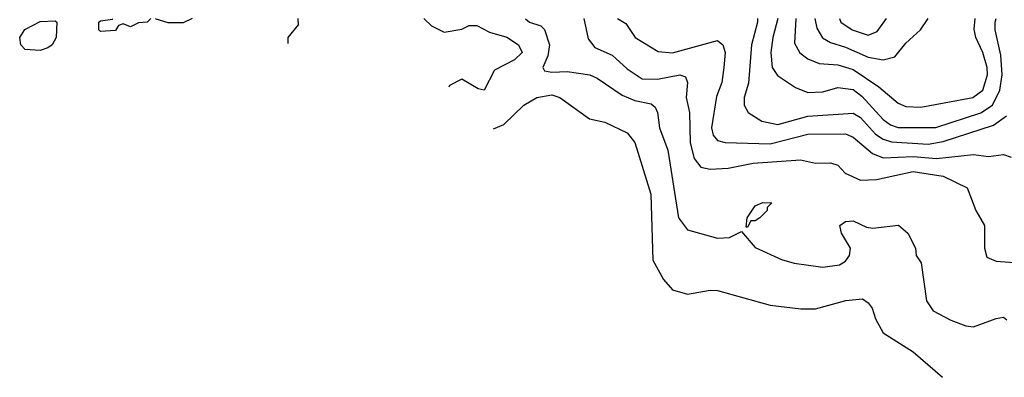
# Model space of a CAD drawing. Header units: inches. Extents: x 1793389 to 1900389, y 320802 to 470796.
# Tile 355 of 656: x 1827035 to 1829652, y 429047 to 429997. Entities that reach past the tile are written whole.
import ezdxf

# ---------------------------------------------------------------- set-up
doc = ezdxf.new("R2010")
doc.units = ezdxf.units.IN
doc.header["$MEASUREMENT"] = 0
doc.layers.add('B8422', color=7, linetype='Continuous')

msp = doc.modelspace()

# ---------------------------------------------------------------- linework, layer by layer
at = {"layer": 'B8422', "color": 2}
for points, elevation in [([(1827090, 429915.3), (1827050, 429918), (1827038, 429930), (1827035.3, 429950), (1827049.1, 429970.9), (1827090, 429992), (1827130, 429994), (1827134, 429990), (1827132, 429950), (1827122, 429930), (1827110, 429922)], 262), ([(1828990, 429462), (1828978, 429462), (1828970, 429446), (1828966, 429446), (1828968.7, 429470), (1828990, 429502), (1829010, 429511.3), (1829034, 429510), (1829022, 429498), (1829022, 429490), (1829002, 429470)], 266)]:
    msp.add_lwpolyline(points, close=True, dxfattribs=dict(at, elevation=elevation))
for points, elevation in [([(1827384, 430000), (1827374, 429990), (1827351.3, 429988.7), (1827330, 429978), (1827310, 429986), (1827298, 429982), (1827290, 429968), (1827250, 429966), (1827246, 429970), (1827246, 429990), (1827250, 429994), (1827282, 429998), (1827282.7, 430000)], 262), ([(1827493.4, 430000), (1827470, 429988.7), (1827430, 429989), (1827398, 429998), (1827396, 430000)], 262), ([(1827748.7, 429933.3), (1827748.7, 429950), (1827776.4, 429983.6), (1827775.7, 430000)], 262), ([(1828109.3, 430000), (1828130, 429981), (1828163.6, 429963.6), (1828210, 429972), (1828230, 429982), (1828250, 429982), (1828283.6, 429963.6), (1828330, 429950.7), (1828360.7, 429930), (1828370.4, 429910), (1828350.7, 429890), (1828297.5, 429862.5), (1828270, 429809.6), (1828253.6, 429813.6), (1828210, 429839), (1828178, 429822), (1828175.7, 429817.5)], 262), ([(1828379.6, 429999.6), (1828390, 429990.4), (1828420.7, 429980.7), (1828430, 429971.3), (1828443.1, 429930), (1828438.9, 429901.1), (1828425.5, 429870), (1828430, 429861), (1828450, 429857.1), (1828490, 429859.5), (1828550.3, 429850.3), (1828570, 429841.6), (1828636.5, 429796.5), (1828670, 429782), (1828713.3, 429773.3), (1828724.1, 429764.1), (1828730.3, 429750.3), (1828735.8, 429710), (1828757.6, 429650), (1828786.4, 429470), (1828810, 429438.8), (1828890, 429416), (1828922, 429418), (1828954, 429434), (1828990, 429391.3), (1829059.8, 429359.8), (1829094, 429350), (1829170, 429339.1), (1829214.5, 429345.5), (1829230, 429354.8), (1829240.9, 429370), (1829243.7, 429390), (1829219, 429430), (1829215.3, 429450), (1829230, 429461), (1829250, 429462.8), (1829285.5, 429445.5), (1829302.5, 429442.5), (1829370.7, 429450.7), (1829396, 429430), (1829416, 429390), (1829418, 429370), (1829430.7, 429350.7), (1829444.9, 429250), (1829462.8, 429222.8), (1829510, 429198), (1829550, 429183), (1829570, 429180.5), (1829630, 429202.8), (1829650, 429206), (1829659.1, 429199.1)], 266), ([(1828534.6, 430000), (1828546.2, 429946.2), (1828563.4, 429923.4), (1828610, 429903), (1828650, 429866), (1828690, 429839.5), (1828730, 429838.9), (1828790, 429850.3), (1828804.9, 429844.9), (1828810.4, 429830.4), (1828806.7, 429790), (1828815.8, 429750), (1828817.4, 429670), (1828827.7, 429627.7), (1828845.3, 429605.3), (1828870, 429599.3), (1828918, 429602), (1828984.2, 429615.8), (1829110, 429624.4), (1829150, 429615.5), (1829190, 429616.3), (1829210, 429610.7), (1829228.9, 429588.9), (1829270, 429570.4), (1829312.4, 429572.4), (1829410, 429593.8), (1829490, 429581.3), (1829553.4, 429550), (1829576.3, 429490), (1829599.1, 429450), (1829599.1, 429390), (1829606, 429366), (1829630, 429355.5), (1829690, 429350.4)], 270), ([(1828624.3, 430000), (1828646.6, 429986.6), (1828670.8, 429950), (1828732.5, 429912.5), (1828770, 429908.7), (1828890, 429942), (1828904, 429930), (1828910.4, 429910), (1828907, 429870), (1828901.3, 429830), (1828887, 429793), (1828874, 429710), (1828878, 429690), (1828890, 429676.3), (1828910.4, 429670.4), (1829030, 429666.9), (1829130, 429692.9), (1829230, 429693.4), (1829250, 429684.4), (1829301.4, 429641.4), (1829330.2, 429630.2), (1829410, 429633.5), (1829471.7, 429628.3), (1829570, 429638.4), (1829610, 429633.4), (1829650, 429638.8), (1829670, 429631.3)], 274), ([(1828996.3, 430000), (1828996.5, 429990), (1828980.3, 429930), (1828971.9, 429828.1), (1828960.5, 429790), (1828960.7, 429770), (1828971, 429750), (1829007.3, 429727.3), (1829050, 429718), (1829130, 429740.8), (1829250, 429748.9), (1829270, 429737.4), (1829310, 429693.1), (1829330, 429679.1), (1829352, 429672), (1829450, 429666.2), (1829490, 429673.4), (1829623.3, 429716.7), (1829658.2, 429741.8)], 278), ([(1829050.1, 430000), (1829036.9, 429950), (1829031.7, 429910), (1829034.9, 429870), (1829048.9, 429848.9), (1829096.7, 429816.7), (1829130, 429803.8), (1829170, 429805.3), (1829210, 429816.5), (1829250, 429811.5), (1829273.4, 429793.4), (1829330, 429732), (1829350, 429717.4), (1829370.2, 429710.2), (1829470, 429710.2), (1829590, 429749.2), (1829620.4, 429770), (1829640.3, 429810), (1829646, 429850), (1829642.9, 429902.9), (1829627.8, 429970), (1829627.6, 429990), (1829630.4, 430000)], 282), ([(1829097.9, 430000), (1829094.2, 429934.2), (1829108.9, 429908.9), (1829130, 429892.7), (1829160.3, 429880.3), (1829210, 429877.4), (1829250, 429864.6), (1829318.9, 429818.9), (1829370, 429774.9), (1829390, 429766.7), (1829430, 429764.4), (1829568.7, 429790), (1829595.4, 429810), (1829607.1, 429850), (1829606.2, 429870), (1829595.3, 429910), (1829576.4, 429950), (1829572.2, 429972.2), (1829574.3, 430000)], 286), ([(1829148.9, 430000), (1829154.1, 429974.1), (1829169.2, 429949.2), (1829190, 429936.5), (1829230, 429924.4), (1829290, 429897.4), (1829330, 429890.4), (1829361.5, 429898.5), (1829390, 429934.8), (1829429.2, 429970), (1829449.3, 430000)], 290), ([(1829214.3, 430000), (1829218, 429990), (1829247.3, 429970), (1829290, 429955.8), (1829314.3, 429965.7), (1829339, 430000)], 294), ([(1828294.6, 429706.6), (1828322, 429718), (1828375.1, 429770), (1828410, 429790.3), (1828450, 429797), (1828470.7, 429790), (1828550, 429733.4), (1828590, 429724.9), (1828650, 429696.3), (1828670, 429671), (1828712.9, 429532.9), (1828718, 429358), (1828746.2, 429306.2), (1828770, 429278.8), (1828810, 429267.3), (1828870, 429278.4), (1828890, 429277.6), (1829030, 429238.4), (1829111.7, 429228.3), (1829150, 429228.2), (1829230.7, 429250.7), (1829274.8, 429254.8), (1829290, 429244.7), (1829301, 429230), (1829310, 429202), (1829330, 429164.7), (1829410, 429114), (1829487.4, 429046.5)], 262)]:
    msp.add_lwpolyline(points, dxfattribs=dict(at, elevation=elevation))

doc.saveas('drawing.dxf')
